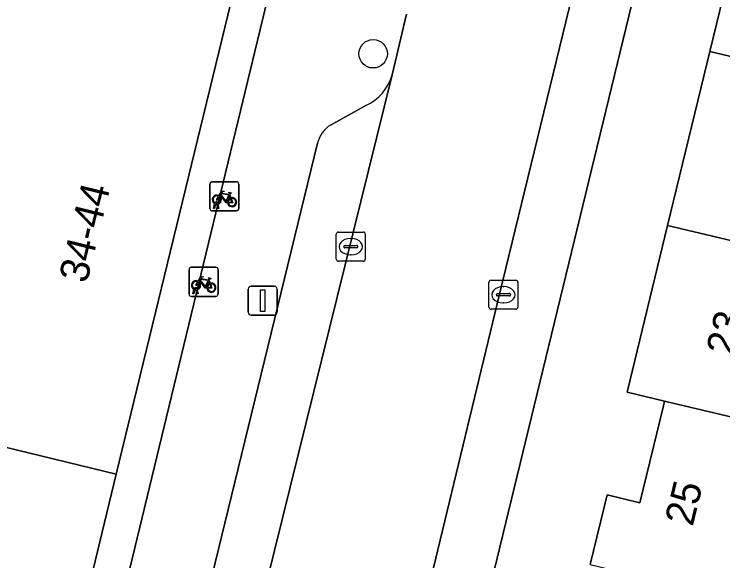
# Model space of a CAD drawing. Extents: x 162803 to 163818, y 381639 to 382475.
# Drawn here: x 163078.66 to 163103.07, y 382278.62 to 382297.45 of the extents above; entities that cross this region are included whole.
import ezdxf

# ---------------------------------------------------------------- set-up
doc = ezdxf.new("R2010")
doc.units = 0
for name, color, linetype in [('IMGEO_Boom', 7, 'Continuous'), ('IMGEO_Erf', 7, 'Continuous'), ('IMGEO_Fietsenrek', 7, 'Continuous'), ('IMGEO_Kolk', 7, 'Continuous'), ('IMGEO_Lichtmast', 7, 'Continuous'), ('IMGEO_Pand', 7, 'Continuous'), ('IMGEO_Pand_nummerreeks', 7, 'Continuous'), ('IMGEO_Parkeervlak_open', 7, 'Continuous'), ('IMGEO_Rijbaan_lokaal_open', 7, 'Continuous'), ('IMGEO_Voetpad_open', 7, 'Continuous')]:
    doc.layers.add(name, color=color, linetype=linetype)

msp = doc.modelspace()

# ---------------------------------------------------------------- linework, layer by layer
at = {"layer": 'IMGEO_Boom'}
msp.add_circle((163091.025, 382296.089), 0.489, dxfattribs=at)
at = {"layer": 'IMGEO_Erf'}
for points in [[(163105.355, 382320.14), (163091.157, 382261.639), (163090.662, 382259.598), (163109.57, 382254.957)], [(163098.503, 382278.489), (163099.088, 382280.89), (163100.217, 382280.616), (163101.029, 382283.954), (163101.069, 382284.118), (163099.776, 382284.425), (163101.172, 382290.17), (163102.629, 382296.168), (163104.027, 382301.92)]]:
    msp.add_lwpolyline(points, dxfattribs=at)
at = {"layer": 'IMGEO_Fietsenrek'}
for p, q in [((163085.472, 382291.676), (163086.313, 382291.676)), ((163086.313, 382291.676), (163085.472, 382291.676)), ((163086.397, 382291.601), (163086.397, 382290.76)), ((163086.397, 382290.76), (163086.397, 382291.601)), ((163085.397, 382290.751), (163085.397, 382291.592)), ((163085.397, 382291.592), (163085.397, 382290.751)), ((163086.084, 382291.225), (163086.12, 382291.13)), ((163085.524, 382290.76), (163085.563, 382290.92)), ((163085.593, 382290.908), (163085.558, 382290.76)), ((163085.635, 382290.932), (163085.634, 382290.936)), ((163085.676, 382290.76), (163085.642, 382290.902)), ((163085.666, 382290.943), (163085.667, 382290.936)), ((163085.674, 382290.906), (163085.709, 382290.76)), ((163086.322, 382290.676), (163085.481, 382290.676)), ((163085.481, 382290.676), (163086.322, 382290.676)), ((163085.558, 382290.76), (163085.524, 382290.76)), ((163085.709, 382290.76), (163085.676, 382290.76)), ((163084.758, 382288.731), (163085.599, 382288.731)), ((163085.599, 382288.731), (163084.758, 382288.731)), ((163084.683, 382287.806), (163084.683, 382288.647)), ((163084.683, 382288.647), (163084.683, 382287.806)), ((163085.683, 382288.656), (163085.683, 382287.815)), ((163085.683, 382287.815), (163085.683, 382288.656)), ((163085.37, 382288.28), (163085.406, 382288.185)), ((163084.81, 382287.815), (163084.849, 382287.975)), ((163084.879, 382287.963), (163084.844, 382287.815)), ((163084.921, 382287.987), (163084.92, 382287.991)), ((163084.962, 382287.815), (163084.928, 382287.957)), ((163084.952, 382287.998), (163084.953, 382287.991)), ((163084.96, 382287.961), (163084.995, 382287.815)), ((163085.608, 382287.731), (163084.767, 382287.731)), ((163084.767, 382287.731), (163085.608, 382287.731)), ((163084.844, 382287.815), (163084.81, 382287.815)), ((163084.995, 382287.815), (163084.962, 382287.815))]:
    msp.add_line(p, q, dxfattribs=at)
for points in [[(163085.71, 382291.202), (163085.805, 382291.366), (163085.891, 382291.352), (163085.893, 382291.343), (163085.837, 382291.332), (163085.81, 382291.287), (163086.066, 382291.246)], [(163085.731, 382291.15), (163085.679, 382291.06), (163085.639, 382291.035), (163085.64, 382291.082), (163085.695, 382291.176)], [(163086.006, 382290.958), (163085.956, 382290.958), (163085.765, 382291.209), (163085.746, 382291.177)], [(163086.053, 382291.221), (163085.796, 382291.262), (163085.779, 382291.233), (163085.946, 382291.013), (163086.053, 382291.221)], [(163086.101, 382291.123), (163086.071, 382291.2), (163085.962, 382290.982), (163086.005, 382290.982)], [(163086.066, 382291.246), (163086.091, 382291.295), (163086.085, 382291.299), (163086.062, 382291.303), (163086.05, 382291.31), (163086.049, 382291.313), (163086.051, 382291.318), (163086.146, 382291.303), (163086.148, 382291.293), (163086.138, 382291.28), (163086.126, 382291.274), (163086.112, 382291.28), (163086.084, 382291.225)], [(163086.035, 382290.982), (163086.155, 382290.981), (163086.111, 382291.095)], [(163086.131, 382291.102), (163086.186, 382290.957), (163086.036, 382290.957)], [(163085.017, 382288.205), (163084.965, 382288.115), (163084.925, 382288.09), (163084.926, 382288.137), (163084.981, 382288.231)], [(163084.996, 382288.257), (163085.091, 382288.421), (163085.177, 382288.407), (163085.179, 382288.398), (163085.123, 382288.387), (163085.096, 382288.342), (163085.352, 382288.301)], [(163085.292, 382288.013), (163085.242, 382288.013), (163085.051, 382288.264), (163085.032, 382288.232)], [(163085.339, 382288.276), (163085.082, 382288.317), (163085.065, 382288.288), (163085.232, 382288.068), (163085.339, 382288.276)], [(163085.387, 382288.178), (163085.357, 382288.255), (163085.248, 382288.037), (163085.291, 382288.037)], [(163085.352, 382288.301), (163085.377, 382288.35), (163085.371, 382288.354), (163085.348, 382288.358), (163085.336, 382288.365), (163085.335, 382288.368), (163085.337, 382288.373), (163085.432, 382288.358), (163085.434, 382288.348), (163085.424, 382288.335), (163085.412, 382288.329), (163085.398, 382288.335), (163085.37, 382288.28)], [(163085.321, 382288.037), (163085.441, 382288.036), (163085.397, 382288.15)], [(163085.417, 382288.157), (163085.472, 382288.012), (163085.322, 382288.012)]]:
    msp.add_lwpolyline(points, dxfattribs=at)
for centre, radius, start, end in [((163085.475, 382291.598), 0.0779, 92.4484, 184.2845), ((163085.475, 382291.598), 0.0779, 92.4484, 184.2845), ((163086.319, 382291.598), 0.0779, 2.4484, 94.2845), ((163086.319, 382291.598), 0.0779, 2.4484, 94.2845), ((163085.637, 382291.061), 0.159, 62.6766, 242.1369), ((163085.637, 382291.061), 0.129, 63.3192, 238.903), ((163085.637, 382291.061), 0.129, 283.6043, 43.4302), ((163085.637, 382291.061), 0.159, 283.5766, 46.6042), ((163086.164, 382290.977), 0.159, 113.3408, 178.3217), ((163086.164, 382290.977), 0.159, 187.0065, 105.7708), ((163085.617, 382290.932), 0.0499, 12.8025, 158.6934), ((163085.637, 382291.061), 0.159, 253.9967, 271.7867), ((163085.617, 382290.932), 0.0174, 12.8025, 163.4502), ((163085.637, 382291.061), 0.129, 253.415, 269.0204), ((163086.164, 382290.977), 0.129, 113.923, 177.9556), ((163086.164, 382290.977), 0.129, 188.6715, 104.5883), ((163085.475, 382290.754), 0.0779, 182.4484, 274.2845), ((163085.475, 382290.754), 0.0779, 182.4484, 274.2845), ((163086.319, 382290.754), 0.0779, 272.4484, 4.2845), ((163086.319, 382290.754), 0.0779, 272.4484, 4.2845), ((163084.761, 382288.653), 0.0779, 92.4484, 184.2845), ((163084.761, 382288.653), 0.0779, 92.4484, 184.2845), ((163085.605, 382288.653), 0.0779, 2.4484, 94.2845), ((163085.605, 382288.653), 0.0779, 2.4484, 94.2845), ((163084.923, 382288.116), 0.159, 62.6766, 242.1369), ((163084.923, 382288.116), 0.129, 63.3192, 238.903), ((163084.923, 382288.116), 0.129, 283.6043, 43.4302), ((163084.923, 382288.116), 0.159, 283.5766, 46.6042), ((163085.45, 382288.032), 0.159, 113.3408, 178.3217), ((163085.45, 382288.032), 0.159, 187.0065, 105.7708), ((163084.903, 382287.987), 0.0499, 12.8025, 158.6934), ((163084.923, 382288.116), 0.159, 253.9967, 271.7867), ((163084.903, 382287.987), 0.0174, 12.8025, 163.4502), ((163084.923, 382288.116), 0.129, 253.415, 269.0204), ((163085.45, 382288.032), 0.129, 113.923, 177.9556), ((163085.45, 382288.032), 0.129, 188.6715, 104.5883), ((163084.761, 382287.809), 0.0779, 182.4484, 274.2845), ((163084.761, 382287.809), 0.0779, 182.4484, 274.2845), ((163085.605, 382287.809), 0.0779, 272.4484, 4.2845), ((163085.605, 382287.809), 0.0779, 272.4484, 4.2845)]:
    msp.add_arc(centre, radius, start, end, dxfattribs=at)
at = {"layer": 'IMGEO_Kolk'}
for p, q in [((163089.829, 382289.943), (163090.681, 382289.943)), ((163089.754, 382289.017), (163089.754, 382289.869)), ((163090.242, 382289.723), (163090.267, 382289.723)), ((163090.755, 382289.869), (163090.755, 382289.017)), ((163090.013, 382289.437), (163090.013, 382289.449)), ((163090.451, 382289.4), (163090.053, 382289.4)), ((163090.056, 382289.486), (163090.454, 382289.486)), ((163090.497, 382289.449), (163090.497, 382289.437)), ((163090.265, 382289.163), (163090.24, 382289.163)), ((163090.681, 382288.943), (163089.829, 382288.943)), ((163095.014, 382287.361), (163095.014, 382288.213)), ((163095.089, 382288.287), (163095.941, 382288.287)), ((163096.015, 382288.213), (163096.015, 382287.361)), ((163095.502, 382288.067), (163095.527, 382288.067)), ((163095.273, 382287.781), (163095.273, 382287.793)), ((163095.711, 382287.744), (163095.313, 382287.744)), ((163095.316, 382287.83), (163095.714, 382287.83)), ((163095.757, 382287.793), (163095.757, 382287.781)), ((163095.525, 382287.507), (163095.5, 382287.507)), ((163095.941, 382287.287), (163095.089, 382287.287))]:
    msp.add_line(p, q, dxfattribs=at)
for points in [[(163089.829, 382289.943), (163090.681, 382289.943)], [(163089.754, 382289.017), (163089.754, 382289.869)], [(163090.755, 382289.869), (163090.755, 382289.017)], [(163090.681, 382288.943), (163089.829, 382288.943)], [(163095.014, 382287.361), (163095.014, 382288.213)], [(163095.089, 382288.287), (163095.941, 382288.287)], [(163096.015, 382288.213), (163096.015, 382287.361)], [(163095.941, 382287.287), (163095.089, 382287.287)]]:
    msp.add_lwpolyline(points, dxfattribs=at)
for centre, radius, start, end in [((163089.831, 382289.867), 0.0765, 91.552, 178.448), ((163089.831, 382289.867), 0.0765, 91.552, 178.448), ((163090.679, 382289.867), 0.0765, 1.552, 88.448), ((163090.679, 382289.867), 0.0765, 1.552, 88.448), ((163090.053, 382289.446), 0.0403, 85.8775, 175.7526), ((163090.05, 382289.436), 0.0366, 178.938, 274.7102), ((163090.454, 382289.443), 0.043, 264.8664, 352.4533), ((163090.458, 382289.448), 0.0386, 1.7309, 96.639), ((163089.831, 382289.019), 0.0765, 181.552, 268.448), ((163089.831, 382289.019), 0.0765, 181.552, 268.448), ((163090.679, 382289.019), 0.0765, 271.552, 358.448), ((163090.679, 382289.019), 0.0765, 271.552, 358.448), ((163095.091, 382288.211), 0.0765, 91.552, 178.448), ((163095.091, 382288.211), 0.0765, 91.552, 178.448), ((163095.939, 382288.211), 0.0765, 1.552, 88.448), ((163095.939, 382288.211), 0.0765, 1.552, 88.448), ((163095.313, 382287.79), 0.0403, 85.8775, 175.7526), ((163095.31, 382287.78), 0.0366, 178.938, 274.7102), ((163095.714, 382287.787), 0.043, 264.8664, 352.4533), ((163095.718, 382287.792), 0.0386, 1.7309, 96.639), ((163095.091, 382287.363), 0.0765, 181.552, 268.448), ((163095.091, 382287.363), 0.0765, 181.552, 268.448), ((163095.939, 382287.363), 0.0765, 271.552, 358.448), ((163095.939, 382287.363), 0.0765, 271.552, 358.448)]:
    msp.add_arc(centre, radius, start, end, dxfattribs=at)
for centre, major_axis, ratio, start_param, end_param in [((163090.241, 382289.443), (-0.387, 0.002), 0.722429, 4.712389, 7.853982), ((163090.266, 382289.443), (-0.39, 0.002), 0.717154, 1.570796, 4.712389), ((163095.501, 382287.787), (-0.387, 0.002), 0.722429, 4.712389, 7.853982), ((163095.526, 382287.787), (-0.39, 0.002), 0.717154, 1.570796, 4.712389)]:
    msp.add_ellipse(centre, major_axis=major_axis, ratio=ratio, start_param=start_param, end_param=end_param, dxfattribs=at)
at = {"layer": 'IMGEO_Lichtmast'}
for p, q in [((163086.724, 382287.181), (163086.724, 382287.981)), ((163086.724, 382287.981), (163086.724, 382287.181)), ((163086.824, 382288.081), (163087.614, 382288.081)), ((163087.614, 382288.081), (163086.824, 382288.081)), ((163087.714, 382287.981), (163087.714, 382287.181)), ((163087.714, 382287.181), (163087.714, 382287.981)), ((163087.614, 382287.081), (163086.824, 382287.081)), ((163086.824, 382287.081), (163087.614, 382287.081))]:
    msp.add_line(p, q, dxfattribs=at)
msp.add_lwpolyline([(163087.144, 382287.956), (163087.294, 382287.956), (163087.294, 382287.206), (163087.144, 382287.206), (163087.144, 382287.956)], dxfattribs=at)
for centre, start, end in [((163086.824, 382287.981), 90, 180), ((163086.824, 382287.981), 90, 180), ((163087.614, 382287.981), 0, 90), ((163087.614, 382287.981), 360, 90), ((163086.824, 382287.181), 180, 270), ((163086.824, 382287.181), 180, 270), ((163087.614, 382287.181), 270, 0), ((163087.614, 382287.181), 270, 0)]:
    msp.add_arc(centre, 0.1, start, end, dxfattribs=at)
at = {"layer": 'IMGEO_Pand'}
for points in [[(163104.027, 382301.92), (163102.629, 382296.168), (163109.986, 382294.422), (163111.384, 382300.174)], [(163072.673, 382283.908), (163082.175, 382281.603), (163086.324, 382298.706), (163086.227, 382298.73), (163084.297, 382299.201), (163084.377, 382299.528), (163083.02, 382299.859), (163082.941, 382299.537), (163076.842, 382301.026), (163075.048, 382293.685), (163071.315, 382294.597), (163070.655, 382291.891), (163074.4, 382290.976)], [(163109.986, 382294.422), (163102.629, 382296.168), (163101.172, 382290.17), (163108.529, 382288.423)], [(163108.529, 382288.423), (163101.172, 382290.17), (163099.776, 382284.425), (163101.069, 382284.118), (163107.133, 382282.679)], [(163107.133, 382282.679), (163101.069, 382284.118), (163101.029, 382283.954), (163100.217, 382280.616), (163099.088, 382280.89), (163098.503, 382278.489), (163099.589, 382278.231), (163105.699, 382276.781)], [(163078.114, 382264.863), (163082.175, 382281.603), (163072.673, 382283.908), (163070.947, 382276.84), (163067.21, 382277.754), (163066.557, 382275.073), (163070.273, 382274.165), (163068.567, 382267.18)]]:
    msp.add_lwpolyline(points, close=True, dxfattribs=at)
at = {"layer": 'IMGEO_Parkeervlak_open'}
for points in [[(163081.59, 382254.533), (163082.231, 382257.156), (163091.682, 382295.367)], [(163090.771, 382294.303), (163089.559, 382293.633)], [(163089.11, 382293.013), (163078.631, 382250.053), (163071.399, 382220.59), (163070.416, 382216.381), (163069.856, 382214.164)]]:
    msp.add_lwpolyline(points, dxfattribs=at)
for centre, radius, start, end in [((163090.06, 382295.834), 1.688, 294.9205, 343.939), ((163090.097, 382292.771), 1.017, 121.9704, 166.2059)]:
    msp.add_arc(centre, radius, start, end, dxfattribs=at)
at = {"layer": 'IMGEO_Rijbaan_lokaal_open'}
for points in [[(163095.381, 382287.805), (163099.186, 382303.474), (163093.937, 382304.751)], [(163092.174, 382297.453), (163091.682, 382295.367), (163082.231, 382257.156), (163087.619, 382255.841), (163090.201, 382266.325), (163095.381, 382287.805)]]:
    msp.add_lwpolyline(points, dxfattribs=at)
at = {"layer": 'IMGEO_Voetpad_open'}
for points in [[(163088.329, 382250), (163089.618, 382255.32), (163090.093, 382257.281), (163090.662, 382259.598), (163091.157, 382261.639), (163105.355, 382320.14), (163108.286, 382319.447), (163109.311, 382319.198), (163109.73, 382320.954), (163109.805, 382321.271), (163112.1, 382330.896), (163113.917, 382338.352), (163114.317, 382339.892), (163108.877, 382341.135)], [(163103.455, 382320.774), (163099.839, 382306.208), (163099.186, 382303.474), (163095.381, 382287.805), (163090.201, 382266.325), (163087.619, 382255.841), (163087.012, 382253.21), (163086.232, 382250.032), (163084.04, 382240.987), (163078.668, 382219.038), (163075.66, 382206.399), (163073.776, 382198.624), (163073.068, 382195.826), (163073.507, 382195.711), (163072.615, 382192.056), (163072.178, 382192.166), (163067.464, 382172.818)], [(163089.872, 382300.961), (163087.242, 382301.595), (163086.447, 382298.575), (163087.465, 382298.318), (163075.774, 382250), (163067.591, 382216.313), (163067.07, 382214.116), (163066.453, 382212.54), (163065.195, 382207.154), (163065.124, 382206.864), (163069.755, 382205.884), (163070.225, 382207.754), (163070.948, 382210.415)], [(163091.682, 382295.367), (163092.174, 382297.453)], [(163089.559, 382293.633), (163090.771, 382294.303)], [(163069.856, 382214.164), (163070.416, 382216.381), (163071.399, 382220.59), (163078.631, 382250.053), (163089.11, 382293.013)]]:
    msp.add_lwpolyline(points, dxfattribs=at)
msp.add_lwpolyline([(163086.946, 382301.665), (163086.227, 382298.73), (163086.324, 382298.706), (163082.175, 382281.603), (163078.114, 382264.863), (163074.508, 382250), (163073.948, 382247.695), (163070.034, 382231.565), (163065.869, 382214.405), (163067.07, 382214.116), (163067.591, 382216.313), (163075.774, 382250), (163087.465, 382298.318), (163086.447, 382298.575), (163087.242, 382301.595)], close=True, dxfattribs=at)
for centre, radius, start, end in [((163090.06, 382295.834), 1.688, 294.9205, 343.939), ((163090.097, 382292.771), 1.017, 121.9704, 166.2059)]:
    msp.add_arc(centre, radius, start, end, dxfattribs=at)

# ---------------------------------------------------------------- texts
at = {"layer": 'IMGEO_Pand_nummerreeks'}
for s, rotation, p in [('34-44', 76.2572, (163081.158, 382288.151)), ('23', 76.3581, (163103.455, 382285.636)), ('25', 76.3581, (163102.033, 382279.775))]:
    msp.add_text(s, height=1, rotation=rotation, dxfattribs=at).set_placement(p)

doc.saveas('drawing.dxf')
